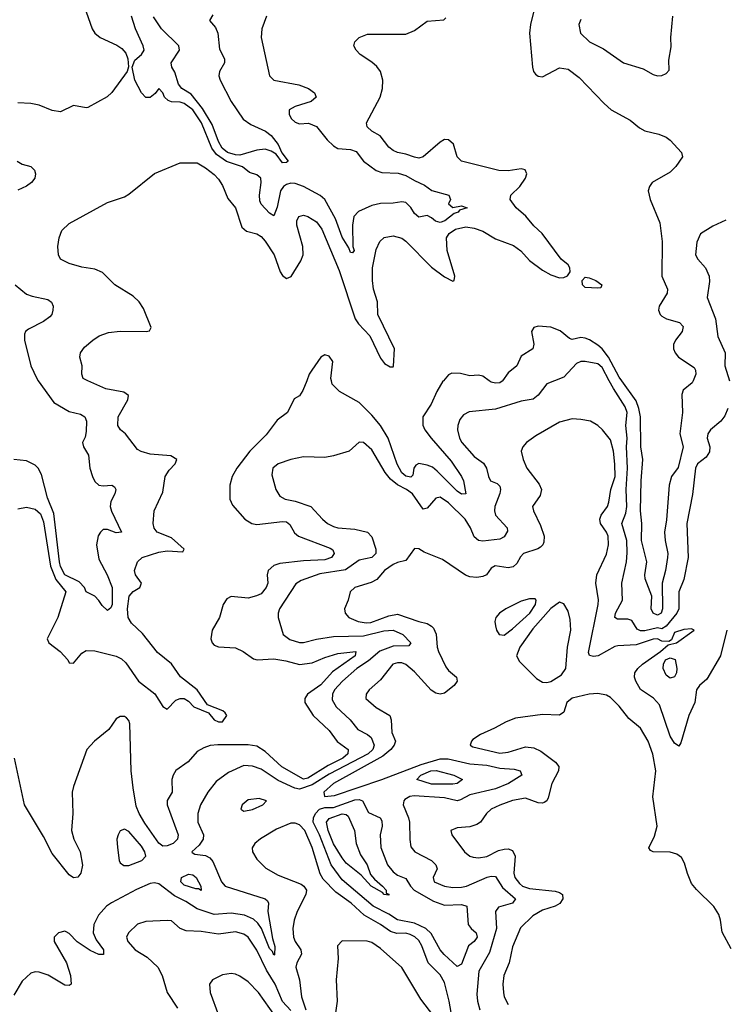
# Model space of a CAD drawing. Header units: inches. Extents: x 1694797 to 1849917, y 907313 to 1017959.
# Tile 469 of 656: x 1772438 to 1775748, y 987075 to 991693. Entities that reach past the tile are written whole.
import ezdxf

# ---------------------------------------------------------------- set-up
doc = ezdxf.new("R2010")
doc.units = ezdxf.units.IN
doc.header["$MEASUREMENT"] = 0
doc.layers.add('B7978', color=7, linetype='Continuous')
doc.layers.add('B7979', color=7, linetype='Continuous')

msp = doc.modelspace()

# ---------------------------------------------------------------- linework, layer by layer
at = {"layer": 'B7978', "color": 5}
for points, elevation in [([(1774947.1, 990000), (1774910, 989985.7), (1774870, 989932), (1774847.1, 989912.9), (1774790, 989903.7), (1774670, 989865.7), (1774546.5, 989853.5), (1774520.1, 989839.9), (1774501.9, 989818.1), (1774492.9, 989790), (1774491.9, 989770), (1774501.1, 989730), (1774511.3, 989710), (1774570, 989643.8), (1774613.1, 989613.1), (1774627.3, 989590), (1774636.3, 989550), (1774646.9, 989530), (1774677.5, 989517.5), (1774690, 989505.5), (1774693.8, 989490), (1774690.8, 989470.7), (1774667.4, 989410), (1774665.1, 989390), (1774670.1, 989370), (1774725.2, 989310), (1774726, 989294), (1774710, 989268.4), (1774690, 989256.4), (1774610, 989247.7), (1774589.9, 989249.9), (1774570, 989268.1), (1774553.3, 989310), (1774527.5, 989350), (1774450, 989427), (1774410, 989453.1), (1774390, 989448.4), (1774350, 989401.5), (1774330, 989396.8), (1774280.4, 989470), (1774252.8, 989490), (1774210.8, 989510.8), (1774178, 989538), (1774152.2, 989570), (1774090, 989675.4), (1774050, 989709.6), (1774030, 989712), (1773982.8, 989670), (1773910, 989648.2), (1773870, 989640.4), (1773770, 989643.4), (1773710.5, 989630), (1773650.6, 989610), (1773625.2, 989590), (1773621.3, 989558.7), (1773639.1, 989490), (1773657.8, 989457.8), (1773683.7, 989443.7), (1773730, 989434.3), (1773803.7, 989410), (1773858.9, 989350), (1773882.6, 989330), (1773910, 989316.5), (1773931, 989310), (1774010, 989304.1), (1774068.9, 989288.9), (1774090, 989267.7), (1774108.2, 989210), (1774108.5, 989190), (1774090, 989170.7), (1774030, 989158.4), (1773966.7, 989113.3), (1773845.3, 989094.7), (1773757.6, 989062.4), (1773732.6, 989047.4), (1773656, 988930), (1773650.3, 988910), (1773650.3, 988890), (1773674.6, 988810), (1773705.5, 988785.5), (1773750, 988772.6), (1773770, 988771.4), (1773830, 988787), (1773910, 988799.7), (1774050, 988803.6), (1774146.5, 988826.5), (1774190, 988830.1), (1774235, 988810), (1774273.2, 988770), (1774263, 988757), (1774190, 988754.8), (1774127.9, 988732.1), (1774074.7, 988685.3), (1774019.6, 988650), (1773951.9, 988590), (1773915.3, 988550), (1773904.6, 988530), (1773903.6, 988503.6), (1773921.9, 988470), (1773987.9, 988410), (1774024.3, 988364.3), (1774070, 988341.2), (1774086.1, 988326.1), (1774101.5, 988290), (1774094.8, 988270), (1774073.4, 988250), (1773890, 988155.1), (1773810, 988104.6), (1773750, 988084.6), (1773728.2, 988088.2), (1773650, 988125.6), (1773570, 988178.4), (1773530, 988192.7), (1773490, 988195.4), (1773417.9, 988162.1), (1773359.9, 988120.1), (1773320.2, 988070), (1773286, 988010), (1773274.2, 987970), (1773274.2, 987930), (1773300.7, 987870), (1773299.1, 987850), (1773279.2, 987820.8), (1773246, 987790), (1773246.6, 987786.6), (1773259.8, 987779.8), (1773310, 987773.8), (1773330, 987762.8), (1773344.4, 987744.4), (1773384.6, 987650), (1773401.8, 987630), (1773590.1, 987570.1), (1773599.7, 987559.7), (1773605.4, 987550), (1773601.6, 987510), (1773623.4, 987383.4), (1773634.1, 987345.9), (1773632.6, 987307.4), (1773630, 987305.4), (1773623.6, 987323.6), (1773610, 987336.4), (1773573, 987430), (1773555.5, 987455.5), (1773534.2, 987474.2), (1773492.7, 987492.7), (1773430, 987501.9), (1773350, 987496.2), (1773270, 987522.2), (1773217.2, 987557.2), (1773164.3, 987584.3), (1773090, 987640.6), (1773070, 987645.6), (1773050, 987641.6), (1772986.5, 987613.5), (1772869.2, 987550.8), (1772845.3, 987534.7), (1772807.2, 987492.8), (1772785.1, 987450), (1772783, 987410), (1772797.4, 987377.4), (1772831.4, 987330), (1772831.8, 987308.2), (1772810, 987309.3), (1772768.1, 987328.1), (1772707.7, 987367.7), (1772670, 987407), (1772655.7, 987415.7), (1772650, 987418.3), (1772620.2, 987410), (1772599.7, 987390), (1772599.6, 987370), (1772657.4, 987270), (1772676.8, 987210), (1772678.7, 987170), (1772670, 987163.1), (1772650, 987164.8), (1772571.6, 987211.6), (1772530, 987226.6), (1772510, 987227.9), (1772490, 987221.1), (1772450, 987183.9), (1772410, 987118.4)], 640), ([(1772525.3, 990000), (1772597.6, 989897.6), (1772670, 989855.8), (1772722.9, 989842.9), (1772743.2, 989830), (1772750.9, 989810), (1772750, 989762), (1772744.4, 989735.6), (1772732.4, 989710), (1772737.2, 989690), (1772760.5, 989650), (1772767, 989590), (1772778.8, 989550), (1772790, 989527.3), (1772810, 989510.2), (1772830, 989506.4), (1772870.1, 989510.1), (1772882.5, 989502.5), (1772888.9, 989490), (1772884.5, 989470), (1772866.3, 989433.7), (1772862.8, 989410), (1772868, 989388), (1772915.3, 989290), (1772890, 989285.9), (1772850, 989302), (1772830, 989302), (1772816.5, 989290), (1772806.9, 989273.1), (1772797.7, 989230), (1772810, 989162.4), (1772848.4, 989090), (1772871.6, 989030), (1772871.9, 988950), (1772865.9, 988934.1), (1772850, 988922), (1772825, 988945), (1772810, 988969.4), (1772790, 988989.2), (1772750, 989009.2), (1772742.4, 989030), (1772716.7, 989056.7), (1772649.1, 989090), (1772630, 989128), (1772624.3, 989150), (1772597.4, 989377.4), (1772568, 989450), (1772540.2, 989560.2), (1772524, 989590), (1772510, 989604.4), (1772470, 989623.8), (1772410.6, 989630.6)], 560), ([(1773784.3, 990000), (1773766.7, 989953.3), (1773750, 989929.3), (1773725.8, 989914.2), (1773694.4, 989850), (1773645.7, 989814.3), (1773594.6, 989745.4), (1773517.4, 989670), (1773456.8, 989590), (1773434.8, 989550), (1773423.8, 989510), (1773424.3, 989444.3), (1773436.9, 989416.9), (1773493.8, 989350), (1773527.2, 989330), (1773550, 989325.7), (1773670, 989340.1), (1773690, 989338.1), (1773705.5, 989325.5), (1773726.5, 989286.5), (1773745.2, 989270), (1773895.1, 989215.1), (1773907.3, 989207.3), (1773912.8, 989190), (1773901.3, 989170), (1773870, 989159.9), (1773770, 989154.7), (1773658.2, 989141.8), (1773630, 989133.3), (1773603.5, 989110), (1773599.5, 989090), (1773601.3, 989050), (1773593.9, 989030), (1773570, 989001), (1773549.4, 988990.6), (1773510, 988980.4), (1773430, 988987.4), (1773410, 988976.9), (1773393, 988950), (1773376, 988890), (1773341.3, 988830), (1773334.7, 988790), (1773340.3, 988770), (1773350, 988760.3), (1773370, 988752.3), (1773450, 988747.3), (1773486.5, 988730), (1773535, 988695), (1773551.5, 988691.5), (1773630, 988694.9), (1773686.2, 988686.2), (1773750, 988669.3), (1773810, 988676), (1773870, 988702.4), (1773930, 988719.9), (1774014, 988730), (1774010.9, 988710), (1773905.9, 988634.1), (1773850, 988574.2), (1773788.6, 988530), (1773775.2, 988510), (1773776, 988490), (1773815.1, 988430), (1773890, 988358.6), (1773927.5, 988307.5), (1773979.1, 988270), (1773977.6, 988250), (1773953.8, 988230), (1773884.8, 988195.2), (1773790, 988135.5), (1773770, 988131.8), (1773668.3, 988188.3), (1773590, 988260.7), (1773550, 988285.5), (1773510, 988292.4), (1773367.8, 988292.2), (1773331.6, 988288.4), (1773302, 988278), (1773270, 988260.9), (1773228, 988212), (1773170, 988172.4), (1773157.2, 988150), (1773152.3, 988130), (1773152.8, 988070), (1773129.7, 988030.3), (1773129.2, 988010), (1773181.1, 987870), (1773177.8, 987850), (1773158.4, 987830), (1773130, 987817.8), (1773110, 987817.3), (1773090, 987831.7), (1773025, 987925), (1772998.3, 987970), (1772984.9, 988004.9), (1772969.6, 988090), (1772961.5, 988170), (1772955, 988390), (1772950, 988406.6), (1772938.7, 988418.7), (1772930, 988425.1), (1772910, 988425.4), (1772890, 988414.3), (1772856.2, 988363.8), (1772788.3, 988310), (1772752.8, 988270), (1772690, 988097.2), (1772683.9, 988070), (1772687.3, 987970), (1772681.7, 987890), (1772691.4, 987850), (1772721.6, 987790), (1772732, 987728), (1772724.9, 987690), (1772710, 987671.8), (1772690, 987668.4), (1772670, 987682), (1772590, 987781.7), (1772550, 987862.7), (1772460.3, 988010), (1772414.3, 988230)], 620), ([(1772430, 989398.5), (1772470, 989406.3), (1772510, 989396.8), (1772535.6, 989375.6), (1772550, 989338.3), (1772583.1, 989130), (1772607.8, 989067.8), (1772654.7, 989010), (1772616.3, 988890), (1772567.1, 988790), (1772575, 988770), (1772627.3, 988730), (1772664.4, 988690), (1772670, 988676), (1772690, 988675.6), (1772730, 988721.6), (1772750, 988734.5), (1772790, 988733.2), (1772890, 988707.7), (1772914.8, 988694.8), (1772936.2, 988676.2), (1772994.6, 988590), (1773071.9, 988531.9), (1773110, 988472.3), (1773130, 988458.7), (1773170, 988502.3), (1773190, 988509.5), (1773210, 988509.4), (1773230, 988497.2), (1773255.4, 988470), (1773322.9, 988442.9), (1773350, 988409.9), (1773370, 988399.4), (1773390, 988399.8), (1773408.9, 988430), (1773401.8, 988441.8), (1773390.8, 988450.8), (1773319, 988479), (1773270.1, 988550), (1773191.8, 988611.8), (1773150, 988671.8), (1773085.1, 988725.1), (1773014.7, 988814.7), (1772963.2, 988863.2), (1772947.6, 988890), (1772943.5, 988930), (1772951.2, 988988.8), (1772970, 989011.3), (1773001.7, 989030), (1773009.1, 989050), (1772980.6, 989090), (1772976.5, 989110), (1772990.3, 989150), (1773012.7, 989170), (1773090, 989195.5), (1773130, 989201.9), (1773202.5, 989197.5), (1773210.3, 989209.7), (1773150, 989262.4), (1773083.1, 989290), (1773068.3, 989308.3), (1773064.6, 989330), (1773069.3, 989390), (1773110, 989477), (1773120.8, 989550), (1773139.7, 989580.3), (1773166.7, 989610), (1773174.9, 989630), (1773146.8, 989646.8), (1773050, 989655.9), (1773007.1, 989667.1), (1772990, 989676.9), (1772933.8, 989750), (1772910.2, 989770), (1772897.8, 989790), (1772900.2, 989830), (1772945.2, 989910), (1772947.7, 989930), (1772925.9, 989945.9), (1772841.7, 989961.7), (1772757.8, 990000)], 580), ([(1774425.7, 990000), (1774423, 989997), (1774394.6, 989950), (1774367.5, 989890), (1774329.5, 989830), (1774328.9, 989791.1), (1774338.6, 989770), (1774368.1, 989730), (1774462.2, 989622.2), (1774510.1, 989550), (1774520.5, 989530), (1774530, 989469.5), (1774510, 989467.1), (1774490, 989481.4), (1774396.2, 989576.2), (1774373.9, 989593.9), (1774350, 989604), (1774310, 989611.5), (1774296, 989604), (1774287.5, 989590), (1774282.5, 989557.5), (1774272.2, 989547.8), (1774250, 989552.6), (1774230, 989567.7), (1774207.9, 989607.9), (1774166.7, 989730), (1774130, 989790.4), (1774090, 989837.9), (1774030, 989897.7), (1773937.6, 989950), (1773904.3, 989984.3), (1773900.1, 990000)], 620), ([(1774702.6, 990000), (1774701.5, 989998.5), (1774690, 989990.5), (1774670, 989987.7), (1774650, 989993.1), (1774640.2, 990000)], 620), ([(1775760.2, 989870), (1775745.5, 989834.5), (1775726.3, 989810), (1775678.5, 989770), (1775666.4, 989750), (1775663.5, 989730), (1775675.1, 989690), (1775674.2, 989665.8), (1775658.4, 989641.6), (1775617.3, 989610), (1775607.4, 989590), (1775594.5, 989465.5), (1775567.4, 989330), (1775573.1, 989170), (1775552.8, 989067.2), (1775530.2, 989009.8), (1775530.1, 988930), (1775521, 988910), (1775471.1, 988848.9), (1775450, 988836.9), (1775430, 988840.7), (1775370, 988826.8), (1775350, 988826.3), (1775335, 988835), (1775310, 988875.8), (1775290, 988882.1), (1775242, 988882), (1775229.3, 988889.3), (1775233, 988910), (1775264.9, 988970), (1775262.6, 989050), (1775283.9, 989150), (1775287.9, 989192.1), (1775286.7, 989250), (1775262.2, 989330), (1775281.9, 989378.1), (1775286.3, 989410), (1775283, 989490), (1775288.5, 989590), (1775284.1, 989690), (1775288.1, 989730), (1775281.3, 989790), (1775287.1, 989850), (1775277.4, 989877.4), (1775223.4, 989963.4), (1775203.6, 990000)], 640), ([(1775597.1, 990000), (1775593.1, 989990), (1775550, 989955.1), (1775544.3, 989935.7), (1775546.8, 989850), (1775533.8, 989750), (1775550.7, 989690), (1775526.4, 989593.6), (1775496.2, 989550), (1775484.4, 989510), (1775472.2, 989347.8), (1775462.5, 989290), (1775465.3, 989250), (1775477.6, 989190), (1775476.6, 989170), (1775467.7, 989110), (1775452.3, 989050), (1775453.2, 988930), (1775447.2, 988910), (1775430, 988899.7), (1775408.8, 988910), (1775399.9, 988930), (1775403.2, 988990), (1775371.6, 989070), (1775369.9, 989090), (1775379.2, 989150), (1775355.1, 989250), (1775356, 989330), (1775349.9, 989390.1), (1775353.3, 989530), (1775361.5, 989630), (1775351, 989690), (1775350.5, 989830), (1775342.9, 989870), (1775330, 989905.6), (1775262, 990000)], 620), ([(1775754.9, 988830), (1775724.7, 988710), (1775660.5, 988599.5), (1775627, 988570), (1775612.7, 988550), (1775604.2, 988490), (1775576.3, 988430), (1775538.7, 988301.3), (1775530, 988286.6), (1775510, 988299.6), (1775490, 988332.8), (1775439.1, 988479.1), (1775410.3, 988510.3), (1775350, 988551.8), (1775327.7, 988590), (1775322.5, 988610), (1775324.2, 988630), (1775337, 988650), (1775360.2, 988670), (1775443.9, 988730), (1775479.1, 988760.9), (1775518.5, 988770), (1775601.2, 988830), (1775590, 988836.2), (1775553, 988833), (1775510, 988818.6), (1775495.1, 988784.9), (1775483.4, 988776.6), (1775450, 988777.7), (1775430, 988789.4), (1775410, 988787.9), (1775330, 988761.5), (1775243.6, 988756.4), (1775230, 988753.6), (1775151.3, 988710), (1775130, 988706.4), (1775111.4, 988711.4), (1775105.8, 988725.8), (1775151.8, 988950), (1775152.7, 988972.7), (1775141, 989050), (1775145.7, 989090), (1775190, 989186.7), (1775199.3, 989230), (1775198.5, 989270), (1775190.9, 989290), (1775162.3, 989330), (1775158.7, 989350), (1775165.1, 989370), (1775194.5, 989410), (1775201.7, 989430), (1775211.6, 989490), (1775231.2, 989550), (1775230, 989609), (1775223.4, 989670), (1775210, 989722.7), (1775172, 989770), (1775149.4, 989790), (1775116, 989810), (1775070, 989818.5), (1775030, 989820.3), (1774970, 989806.2), (1774859.1, 989740.9), (1774815.8, 989710), (1774797.6, 989690), (1774790.3, 989670), (1774799.1, 989630), (1774817.2, 989590), (1774874.8, 989514.8), (1774885.5, 989490), (1774878.7, 989461.3), (1774843.9, 989410), (1774847.6, 989390), (1774881.2, 989321.2), (1774898.3, 989270), (1774897.1, 989242.9), (1774892.6, 989230), (1774881.2, 989218.8), (1774869.1, 989210.9), (1774801.5, 989190), (1774786.6, 989173.4), (1774770, 989142), (1774752.7, 989127.3), (1774730, 989122.7), (1774668.2, 989131.8), (1774650, 989121.1), (1774627.4, 989090), (1774610, 989081), (1774583.1, 989076.9), (1774550, 989080.2), (1774528.6, 989088.6), (1774421.4, 989161.4), (1774335.6, 989195.6), (1774310, 989211.6), (1774290, 989212.7), (1774250, 989156), (1774210, 989147.3), (1774190, 989137.4), (1774150, 989109.6), (1774113.1, 989066.9), (1774086.4, 989053.6), (1774010.5, 989030), (1773988.4, 989010), (1773979.3, 988970), (1773962, 988930), (1773965.3, 988910), (1773981.3, 988890), (1774026, 988870), (1774063.5, 988863.6), (1774085.8, 988865.8), (1774170, 988897.2), (1774210, 988904.2), (1774310, 988870.2), (1774350, 988861.6), (1774370, 988849.4), (1774379.3, 988839.3), (1774390.9, 988810.9), (1774395.7, 988750), (1774401.8, 988730), (1774437.7, 988657.7), (1774450, 988641.1), (1774487.4, 988610), (1774490.3, 988590), (1774476.5, 988570), (1774430, 988534.6), (1774410, 988529.2), (1774390, 988534), (1774368.6, 988548.6), (1774290, 988634.1), (1774250, 988668.2), (1774230, 988676.1), (1774210, 988677.3), (1774189, 988670), (1774130, 988596.4), (1774077.7, 988550), (1774063.2, 988530), (1774060.9, 988510), (1774110, 988467.2), (1774174.5, 988430), (1774180.8, 988410), (1774183.8, 988350), (1774200.1, 988310), (1774194.4, 988290), (1774178.7, 988270), (1774140.7, 988239.3), (1773909.4, 988110), (1773864.4, 988070), (1773868.5, 988050), (1773914.7, 988054.7), (1774136.8, 988130), (1774320.6, 988199.4), (1774410, 988227), (1774447.1, 988227.1), (1774550, 988203), (1774630, 988197.2), (1774690, 988183.4), (1774758.2, 988178.2), (1774786, 988170), (1774794, 988150), (1774731.1, 988110), (1774670, 988086.2), (1774550, 988057.4), (1774505.8, 988034.2), (1774490, 988029.9), (1774430, 988044.3), (1774287.7, 988052.3), (1774268.4, 988050), (1774244.4, 988035.6), (1774239.7, 988030), (1774237.5, 988010), (1774262.2, 987950), (1774266.1, 987930), (1774267.4, 987847.4), (1774273.5, 987813.5), (1774291.6, 987790), (1774370, 987750.1), (1774390.8, 987730), (1774395.5, 987710), (1774378.2, 987670), (1774382, 987650), (1774430, 987629.6), (1774470, 987623.7), (1774510, 987624.6), (1774534, 987630), (1774630.8, 987670.8), (1774650, 987676.6), (1774670, 987675), (1774702.7, 987622.7), (1774764.5, 987570), (1774748.9, 987550), (1774684.5, 987530), (1774670.1, 987510), (1774675.3, 987430), (1774642.4, 987317.6), (1774592.1, 987230), (1774583.1, 987123.1), (1774585.8, 987090), (1774595.9, 987050)], 660), ([(1775775.2, 987335.2), (1775732.8, 987412.8), (1775725.6, 987470), (1775716.8, 987496.8), (1775693.8, 987533.8), (1775612.9, 987612.9), (1775590, 987641.2), (1775570, 987688.7), (1775557, 987737), (1775543.1, 987763.1), (1775519.8, 987779.8), (1775490, 987788.8), (1775408.7, 987790), (1775396.6, 987796.6), (1775389.5, 987809.5), (1775416.4, 987863.6), (1775428.7, 987910), (1775408.3, 988048.3), (1775422.1, 988170), (1775408.5, 988248.5), (1775385.6, 988310), (1775349.7, 988370), (1775295.2, 988415.2), (1775250, 988474), (1775210, 988513.7), (1775190, 988524.7), (1775150, 988532.9), (1775110, 988529.8), (1775029.6, 988510.4), (1775003.9, 988490), (1774990, 988445.2), (1774970, 988431.8), (1774890, 988433.6), (1774763, 988417), (1774719.5, 988400.5), (1774664.9, 988370), (1774599.2, 988340.8), (1774563.5, 988316.5), (1774556.9, 988310), (1774551.7, 988290), (1774562.9, 988282.9), (1774690, 988253.6), (1774730, 988257.8), (1774810, 988282.2), (1774850, 988278.2), (1774881.8, 988261.8), (1774951.5, 988211.5), (1774966.3, 988190), (1774966.1, 988170), (1774933.6, 988110), (1774917.1, 988042.9), (1774910.5, 988029.5), (1774898.5, 988021.5), (1774890, 988017.8), (1774870, 988019.6), (1774810, 988041.3), (1774750, 988030.9), (1774690, 988009.9), (1774650.3, 987990), (1774627.4, 987970), (1774600.3, 987930), (1774582, 987918), (1774550, 987907.7), (1774490, 987903), (1774460.7, 987890), (1774465.5, 987870), (1774524.6, 987790), (1774550, 987770.3), (1774565.1, 987765.1), (1774590, 987762), (1774630, 987767.8), (1774684, 987796), (1774710, 987803.4), (1774730, 987804.2), (1774750, 987796.3), (1774761.7, 987770), (1774756, 987690), (1774761, 987670), (1774781.9, 987641.9), (1774797.3, 987630), (1774830, 987617.8), (1774950, 987606.5), (1774970, 987600.1), (1774983.5, 987590), (1774986.5, 987570), (1774971.9, 987548.1), (1774950, 987535.8), (1774890, 987517.4), (1774845.2, 987490), (1774786.9, 987433.1), (1774750, 987344.5), (1774733.4, 987270), (1774709.3, 987210), (1774704.1, 987170), (1774706.7, 987130), (1774711.3, 987110), (1774730, 987074.9)], 680), ([(1774466.3, 987010), (1774453.2, 987090), (1774430, 987178.2), (1774410, 987213.9), (1774353.8, 987270), (1774323.9, 987350), (1774310, 987374.1), (1774291.6, 987391.6), (1774270, 987403), (1774250, 987409.1), (1774207.2, 987407.2), (1774177.3, 987417.3), (1774131.2, 987450), (1774053.3, 987493.3), (1773992.4, 987550), (1773921.1, 987601.1), (1773862.1, 987662.1), (1773847, 987687), (1773810, 987810.8), (1773774.8, 987890), (1773750, 987916.9), (1773730, 987925.4), (1773710, 987925.2), (1773642.8, 987897.2), (1773568.1, 987851.9), (1773541.3, 987830), (1773528.3, 987808.3), (1773530.2, 987790), (1773550, 987756.4), (1773593.1, 987713.1), (1773650, 987680.8), (1773758.5, 987638.5), (1773770.3, 987630), (1773782.7, 987610), (1773780.2, 987590), (1773739.7, 987510), (1773726, 987470), (1773718.5, 987430), (1773722.3, 987390), (1773730.2, 987370), (1773756.6, 987330), (1773760.5, 987310), (1773737.5, 987270), (1773734, 987250), (1773750.5, 987190), (1773760.4, 987110), (1773779.5, 987050)], 660), ([(1773710, 987046.9), (1773670, 987088.9), (1773635.7, 987170), (1773595.8, 987235.8), (1773550, 987329.8), (1773510, 987389.8), (1773490, 987403.4), (1773450, 987414.4), (1773370, 987404), (1773290, 987417.4), (1773219.4, 987419.4), (1773191.2, 987431.2), (1773150, 987466.2), (1773130, 987468.8), (1773030, 987463.4), (1772990, 987450.9), (1772948.7, 987410), (1772938.7, 987390), (1772944.6, 987370), (1772978.9, 987330), (1773036.1, 987296.1), (1773085.6, 987250), (1773106.8, 987210), (1773130.2, 987130), (1773177.7, 987057.7)], 660), ([(1774380, 987020), (1774320, 987100), (1774230, 987247.1), (1774130, 987337.3), (1774090, 987365.6), (1774068.1, 987371.9), (1773950, 987373.6), (1773928.7, 987350), (1773932, 987290), (1773922.7, 987190), (1773926.9, 987090), (1773909.3, 986970)], 680), ([(1773638.2, 987018.2), (1773558.6, 987130), (1773510, 987180.9), (1773470, 987207.6), (1773450, 987216.8), (1773430, 987219.7), (1773390, 987213.5), (1773342, 987190), (1773328.5, 987170), (1773331.5, 987130), (1773370, 987024.9)], 680)]:
    msp.add_lwpolyline(points, dxfattribs=dict(at, elevation=elevation))
for points, elevation in [([(1774830, 988977.6), (1774790, 988965.3), (1774718, 988930), (1774688.5, 988910), (1774672, 988890), (1774667.4, 988870), (1774670.3, 988850), (1774675.2, 988830), (1774687.6, 988810), (1774710, 988807.2), (1774750, 988836.6), (1774830.4, 988909.6), (1774857.2, 988950), (1774860.5, 988970), (1774856.3, 988976.3)], 680), ([(1774970, 988960.5), (1774930, 988931), (1774844.6, 988835.4), (1774783.3, 988750), (1774768.8, 988710), (1774782.2, 988682.2), (1774862.6, 988602.6), (1774890, 988586.8), (1774910, 988584.2), (1774930, 988589.3), (1774979.9, 988620.1), (1774999.9, 988650), (1775007.5, 988750), (1775023.7, 988830), (1775019.8, 988879.8), (1775010, 988919.3), (1774990, 988953.6)], 680), ([(1775490, 988604.7), (1775470, 988618.5), (1775456.7, 988650), (1775458.4, 988670), (1775467.7, 988690), (1775490, 988700.4), (1775512.3, 988692.3), (1775520.6, 988650), (1775519.4, 988630), (1775510, 988611.8)], 640), ([(1774470, 988106.9), (1774370, 988108), (1774301, 988130), (1774319.4, 988150), (1774367.1, 988170), (1774392.2, 988172.2), (1774474, 988150), (1774515.8, 988130), (1774490, 988110.8)], 640), ([(1773560.8, 988040.8), (1773510, 988033.8), (1773481.7, 988010), (1773475.8, 987990), (1773490, 987981.3), (1773530, 987988.1), (1773579.1, 988010), (1773595.1, 988030)], 660), ([(1774430, 987540.8), (1774510, 987543), (1774534.7, 987534.7), (1774541.5, 987450), (1774556.1, 987430), (1774579.2, 987410), (1774584.2, 987390), (1774569.1, 987370), (1774542.7, 987350), (1774510, 987263), (1774490, 987253.1), (1774428.8, 987308.8), (1774410, 987330.6), (1774367.7, 987407.7), (1774342.5, 987430), (1774290, 987456.2), (1774210, 987472), (1774170, 987497.7), (1774095.6, 987535.6), (1773950, 987658.7), (1773898.9, 987730), (1773844.8, 987870), (1773815.4, 987930), (1773816.2, 987950), (1773826, 987970), (1773844.1, 987990), (1773870, 987998.8), (1773910, 987997.8), (1774010, 988034.9), (1774030, 988035.6), (1774045.4, 988030), (1774074.9, 987974.9), (1774128.3, 987950), (1774136.2, 987936.2), (1774138.1, 987910), (1774129.5, 987869.5), (1774131.5, 987810), (1774163.4, 987730), (1774190, 987695.8), (1774210, 987680.3), (1774250, 987665.5), (1774271, 987630), (1774289, 987610), (1774378.4, 987558.4)], 640), ([(1774170, 987587.3), (1774147.8, 987590), (1774139.6, 987599.6), (1774087.4, 987630), (1774040.5, 987680.5), (1773970, 987737), (1773950, 987762.4), (1773910, 987828.1), (1773885.1, 987890), (1773877.8, 987930), (1773890, 987946.1), (1773950, 987967.8), (1773970, 987966), (1773978.2, 987958.2), (1774008.8, 987890), (1774015.9, 987830), (1774036.2, 987776.2), (1774068.1, 987730), (1774084.3, 987684.3), (1774101.9, 987661.8), (1774140.3, 987630), (1774156.5, 987610), (1774156.9, 987596.9), (1774170, 987592.4)], 620), ([(1772930, 987897), (1772910, 987889.2), (1772900.4, 987870), (1772894, 987850), (1772896.5, 987810), (1772904.7, 987750), (1772910, 987739.3), (1772926.1, 987726.1), (1772950, 987726.4), (1773011, 987749), (1773029.8, 987770), (1773025.8, 987790), (1773010, 987816.9), (1772950, 987886)], 640), ([(1773290, 987608.9), (1773276.6, 987616.6), (1773263.7, 987616.3), (1773210, 987633.8), (1773193.2, 987650), (1773197.5, 987670), (1773230, 987685.9), (1773250, 987682.6), (1773265.2, 987670), (1773287.4, 987630)], 620)]:
    msp.add_lwpolyline(points, close=True, dxfattribs=dict(at, elevation=elevation))
at = {"layer": 'B7979', "color": 5}
for points, elevation in [([(1774852.3, 991747.7), (1774833.4, 991670), (1774828.7, 991630), (1774844, 991470), (1774848.9, 991450), (1774858, 991438), (1774870, 991428.9), (1774890, 991425.8), (1774970, 991466.6), (1775010, 991461.3), (1775061.9, 991421.9), (1775179.3, 991299.3), (1775212.9, 991270), (1775302, 991222), (1775345.8, 991185.8), (1775370, 991172.5), (1775435.7, 991155.7), (1775470, 991142.1), (1775490, 991127.6), (1775542.3, 991070), (1775547.2, 991050), (1775515.3, 991004.7), (1775490, 990977.4), (1775404.6, 990930), (1775391.8, 990910), (1775386.7, 990890), (1775395.5, 990850), (1775440.2, 990740.2), (1775452.4, 990652.4), (1775450.9, 990490.9), (1775476.5, 990430), (1775475.9, 990410), (1775438, 990350), (1775434.9, 990330), (1775442, 990310), (1775450, 990302.8), (1775472.4, 990290), (1775533, 990273), (1775550, 990253.4), (1775546.1, 990230), (1775514.6, 990190), (1775504.4, 990170), (1775505.3, 990150), (1775512.6, 990130), (1775528.5, 990110), (1775601.1, 990061.1), (1775608.1, 990050), (1775609.2, 990030), (1775597.1, 990000)], 620), ([(1772750.4, 991730), (1772778.7, 991650), (1772790, 991630.6), (1772814.9, 991610), (1772893.7, 991573.7), (1772917.4, 991557.4), (1772936, 991536), (1772946, 991510), (1772948.2, 991471.8), (1772942, 991450), (1772870, 991352.3), (1772848.8, 991331.2), (1772758, 991282), (1772750, 991279.6), (1772690, 991291.3), (1772630, 991261.6), (1772590, 991267.8), (1772530, 991291.6), (1772490, 991300.7), (1772430, 991303.7)], 560), ([(1772757.8, 990000), (1772735.8, 990010), (1772729.1, 990030), (1772731.6, 990070), (1772720.4, 990110), (1772723.8, 990130), (1772742.5, 990157.5), (1772780.4, 990190), (1772810.6, 990210), (1772854.6, 990225.4), (1772910, 990232.5), (1773032, 990230), (1773046.2, 990233.8), (1773054, 990250), (1773018.6, 990338.6), (1772998.7, 990370), (1772970, 990396.9), (1772884.9, 990450), (1772827.1, 990507.1), (1772790, 990523.1), (1772730, 990532.9), (1772670, 990548.9), (1772630.2, 990570.2), (1772619.6, 990590), (1772616.9, 990630), (1772622.7, 990670), (1772635.9, 990704.1), (1772670, 990737.2), (1772850, 990835.8), (1772930, 990862.9), (1772950, 990874), (1773070, 990971.6), (1773190, 991022), (1773270, 991021.2), (1773310, 990998.4), (1773350, 990967.6), (1773370, 990945.6), (1773390, 990916.2), (1773414.7, 990854.7), (1773450.5, 990810.5), (1773480.6, 990720.6), (1773502, 990702), (1773550, 990688.9), (1773570, 990676.8), (1773590, 990654.8), (1773631.6, 990590), (1773659.8, 990510), (1773670, 990492.6), (1773690, 990478.5), (1773711.8, 990488.2), (1773757.5, 990562.5), (1773768.1, 990590), (1773765.5, 990630), (1773738.5, 990730), (1773738.6, 990750), (1773747.4, 990770), (1773770, 990775.8), (1773790, 990770.7), (1773830, 990745.8), (1773854.7, 990710), (1773937.3, 990517.3), (1774012, 990290), (1774027.1, 990267.1), (1774080.1, 990210), (1774130, 990106.2), (1774150, 990081), (1774175.8, 990064.2), (1774190, 990064.5), (1774191.5, 990068.5), (1774195.4, 990150), (1774118.5, 990310), (1774115.7, 990370), (1774097.6, 990430), (1774092.3, 990470), (1774093.6, 990530), (1774110, 990615.1), (1774127.4, 990652.6), (1774147.7, 990672.3), (1774190, 990678.6), (1774230, 990668.8), (1774250, 990654.6), (1774370, 990532.2), (1774430, 990486.5), (1774470, 990466.6), (1774475.5, 990470), (1774478.5, 990490), (1774442.8, 990610), (1774439.8, 990670), (1774452.4, 990690), (1774481.5, 990710), (1774530, 990722.3), (1774570, 990715), (1774610, 990701.2), (1774670, 990664.8), (1774753.9, 990633.9), (1774788.6, 990608.6), (1774830, 990564), (1774890, 990518.9), (1774930, 990496), (1774970, 990482.5), (1774990, 990483.2), (1775007.8, 990492.2), (1775020.6, 990510), (1775018.2, 990530), (1775010, 990542.7), (1774977.5, 990570), (1774888.3, 990690), (1774850, 990726.7), (1774812.3, 990772.3), (1774767.1, 990810), (1774739, 990850), (1774741.1, 990870), (1774783.5, 990910), (1774810.2, 990950), (1774816.5, 990970), (1774808.9, 990988.9), (1774790, 990993.2), (1774730, 990984.5), (1774685.3, 990985.3), (1774510, 991028.9), (1774490.3, 991050), (1774473.1, 991110), (1774450, 991130.2), (1774430, 991131.4), (1774410, 991118.8), (1774330, 991050.2), (1774310, 991044.1), (1774290, 991048), (1774250, 991062.3), (1774210.1, 991070.1), (1774190, 991079.7), (1774170, 991094.9), (1774128.9, 991148.9), (1774090.4, 991170), (1774068.4, 991190), (1774064.9, 991210), (1774128.4, 991330), (1774139.3, 991370), (1774140.7, 991410), (1774130.2, 991450), (1774113.2, 991473.2), (1774090, 991494.6), (1774035.5, 991530), (1774016.3, 991550), (1774004.9, 991570), (1774010.7, 991590), (1774030.7, 991610), (1774070, 991625.1), (1774250, 991624.7), (1774290, 991642.3), (1774350, 991686.4), (1774427.2, 991692.8), (1774437.5, 991702.5)], 580), ([(1773596, 991710), (1773573.6, 991650), (1773570.2, 991610), (1773610.2, 991430.2), (1773630.2, 991410.2), (1773746.9, 991386.9), (1773792.4, 991370), (1773820.3, 991350), (1773828.4, 991330), (1773805.5, 991310), (1773730, 991286.3), (1773702.4, 991270), (1773701.3, 991250), (1773712, 991230), (1773730, 991212), (1773750, 991204.2), (1773793, 991207), (1773830, 991191.8), (1773880.1, 991130), (1773910, 991100.9), (1773930, 991089.7), (1773990, 991084.1), (1774015.6, 991075.6), (1774050.1, 991030), (1774110, 990985.4), (1774136.7, 990976.8), (1774213, 990973), (1774250, 990963), (1774290, 990938.2), (1774337.3, 990917.3), (1774371.9, 990891.9), (1774450.5, 990870), (1774458.4, 990850), (1774449.1, 990829.1), (1774470, 990812.7), (1774510, 990820.4), (1774536.3, 990810), (1774500.8, 990799.2), (1774494.4, 990790), (1774475.8, 990784.3), (1774432.6, 990750), (1774410, 990741.8), (1774387.8, 990747.8), (1774370, 990764.1), (1774350, 990774), (1774310, 990767.6), (1774290, 990783.8), (1774272.8, 990812.8), (1774250, 990835.4), (1774230, 990838.4), (1774190, 990832), (1774130, 990830.9), (1774090, 990822.3), (1774027, 990793), (1774006, 990770), (1773999.2, 990730), (1774000.8, 990630), (1774007.3, 990610), (1773999.9, 990600.1), (1773990, 990600.5), (1773982.5, 990622.5), (1773950, 990672.9), (1773919.1, 990759.1), (1773870, 990849), (1773848.1, 990868.1), (1773770, 990911.2), (1773730, 990925.5), (1773710, 990925.8), (1773690, 990920.2), (1773675.8, 990910), (1773660.7, 990890), (1773645.8, 990814.2), (1773630, 990773), (1773610, 990785.3), (1773570, 990827.9), (1773564.1, 990844.1), (1773562.4, 990870), (1773571.3, 990930), (1773569.8, 990950), (1773550, 990965.7), (1773516.7, 990976.7), (1773483, 991003), (1773408.1, 991028.1), (1773361, 991061), (1773339.5, 991090), (1773290.6, 991210), (1773250, 991270.5), (1773210, 991299.9), (1773190, 991306.3), (1773150, 991307.5), (1773133.8, 991313.8), (1773117.8, 991330), (1773110, 991349.6), (1773090, 991369.6), (1773073.4, 991346.6), (1773050, 991327.4), (1773030, 991328.5), (1773009.9, 991349.9), (1772977.8, 991410), (1772966, 991470), (1772977.4, 991502.6), (1773009.4, 991530), (1773021.6, 991550), (1773016.9, 991570), (1772981.7, 991650), (1772963.1, 991710)], 560), ([(1773343.7, 991716.3), (1773328.4, 991690), (1773356, 991656), (1773368.2, 991630), (1773375.2, 991555.2), (1773398.6, 991510), (1773398.9, 991490), (1773375, 991450), (1773372, 991430), (1773378.4, 991410), (1773430.1, 991310.1), (1773486.1, 991226.1), (1773521.7, 991201.7), (1773590.4, 991170), (1773617, 991150), (1773650, 991107.3), (1773668, 991068), (1773697, 991030), (1773690, 991024), (1773670, 991021.4), (1773641.8, 991061.8), (1773617.1, 991077.1), (1773590, 991085.4), (1773550, 991081), (1773470, 991057.5), (1773450, 991058.7), (1773412.3, 991070), (1773387.5, 991090), (1773370, 991122.5), (1773341.2, 991201.2), (1773296.3, 991276.3), (1773243.1, 991343.1), (1773199.2, 991370), (1773182.4, 991390), (1773166.3, 991446.3), (1773151.3, 991470), (1773148.6, 991490), (1773187.5, 991550), (1773184.5, 991570), (1773103, 991650), (1773066.1, 991706.1)], 540), ([(1775070, 991693.2), (1775061.3, 991670), (1775068.8, 991630), (1775110.5, 991590), (1775177.1, 991557.1), (1775270, 991490.3), (1775362, 991462), (1775410, 991436.4), (1775430, 991430.4), (1775450, 991430.6), (1775470, 991441), (1775484, 991456), (1775483.2, 991503.2), (1775493.8, 991566.2), (1775491.6, 991610), (1775502, 991710)], 640), ([(1772426.7, 991030), (1772450, 991015.3), (1772490, 991004.9), (1772507.6, 990987.6), (1772511.7, 990970), (1772509.1, 990950), (1772493.6, 990930), (1772470, 990911.8), (1772430, 990892.8)], 560), ([(1775750, 990752.7), (1775690, 990725.1), (1775632, 990688), (1775614.7, 990650), (1775607.9, 990590), (1775618.3, 990570), (1775654.2, 990530), (1775672, 990490), (1775674.2, 990465.8), (1775662.3, 990390), (1775702, 990290), (1775712.5, 990207.5), (1775747.1, 990130), (1775745.8, 990070), (1775767.9, 990000)], 640), ([(1772416.9, 990450), (1772470, 990405.6), (1772495.8, 990395.8), (1772570, 990380.7), (1772587.7, 990367.7), (1772594.7, 990350), (1772593.9, 990330), (1772588.4, 990310), (1772580.1, 990299.9), (1772550, 990276.8), (1772478.8, 990241.2), (1772465.3, 990230), (1772461.3, 990218.7), (1772460.9, 990190), (1772490.2, 990070), (1772518.2, 990010), (1772525.3, 990000)], 560), ([(1775262, 990000), (1775250, 990016.6), (1775199.8, 990110), (1775170, 990149), (1775150, 990166.7), (1775111.1, 990191.1), (1775090, 990198.9), (1775070, 990201.9), (1775030, 990192.8), (1775017.5, 990197.5), (1774974, 990234), (1774930, 990250.3), (1774870, 990256.1), (1774850.2, 990249.8), (1774839.3, 990230), (1774849.2, 990170.8), (1774844.6, 990150), (1774790, 990115.1), (1774770.5, 990069.5), (1774730, 990036.8), (1774702.6, 990000)], 620), ([(1773900.1, 990000), (1773897.4, 990010), (1773906.3, 990090), (1773890, 990115.6), (1773870, 990120.5), (1773850, 990109.6), (1773807.6, 990050), (1773795.6, 990030), (1773784.3, 990000)], 620), ([(1775203.6, 990000), (1775170, 990062.3), (1775150, 990079.4), (1775089.9, 990089.9), (1775070, 990089.9), (1775050, 990081.2), (1774990, 990016.5), (1774947.1, 990000)], 640), ([(1774640.2, 990000), (1774610, 990021.2), (1774590, 990025.9), (1774550, 990023.2), (1774506, 990034), (1774465.1, 990034.9), (1774450, 990027.7), (1774425.7, 990000)], 620)]:
    msp.add_lwpolyline(points, dxfattribs=dict(at, elevation=elevation))
at = {"layer": 'B7979', "color": 5, "elevation": 580}
msp.add_lwpolyline([(1775150, 990434), (1775090, 990437.3), (1775078.3, 990450), (1775076.5, 990470), (1775090, 990485.4), (1775110, 990483), (1775140.3, 990470), (1775168.7, 990450), (1775164.5, 990435.5)], close=True, dxfattribs=at)

doc.saveas('drawing.dxf')
